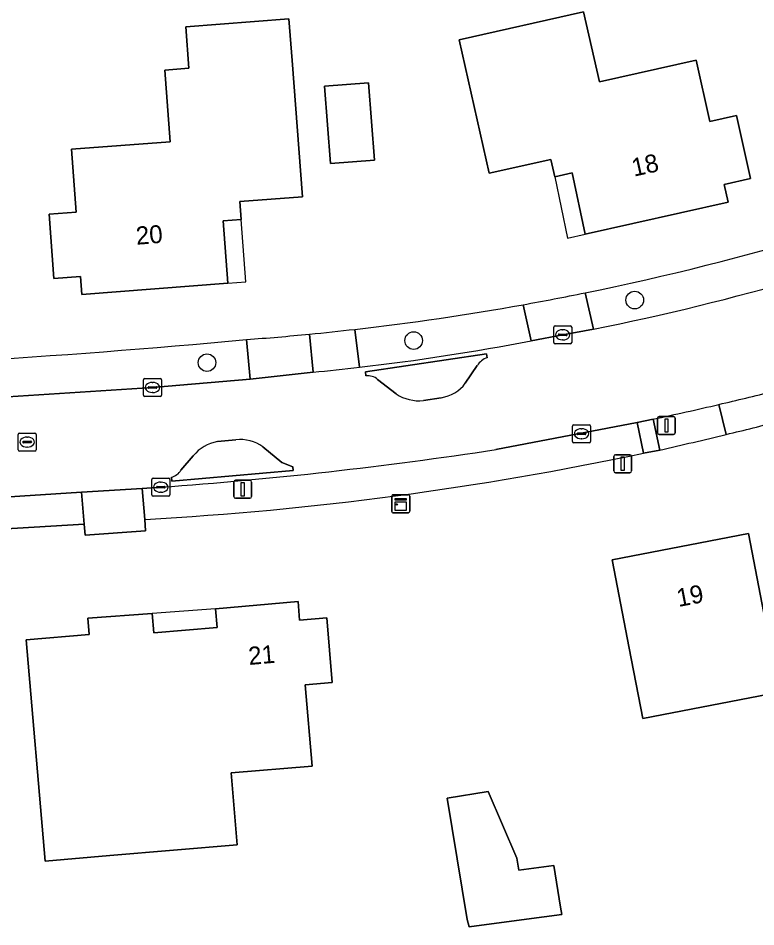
# Model space of a CAD drawing. Extents: x 162661 to 163484, y 380247 to 381230.
# Drawn here: x 163149.7 to 163190.7, y 380809.7 to 380860.2 of the extents above; entities that cross this region are included whole.
import ezdxf

# ---------------------------------------------------------------- set-up
doc = ezdxf.new("R2010")
doc.units = 0
for name, color, linetype in [('IMGEO_Afsluitpaal', 7, 'Continuous'), ('IMGEO_Boom', 7, 'Continuous'), ('IMGEO_Erf', 7, 'Continuous'), ('IMGEO_Groenvoorziening', 7, 'Continuous'), ('IMGEO_Kast', 7, 'Continuous'), ('IMGEO_Kolk', 7, 'Continuous'), ('IMGEO_Lichtmast', 7, 'Continuous'), ('IMGEO_Pand', 7, 'Continuous'), ('IMGEO_Pand_nummerreeks', 7, 'Continuous'), ('IMGEO_Pand_overbouw', 7, 'Continuous'), ('IMGEO_Parkeervlak_halfverhard', 7, 'Continuous'), ('IMGEO_Rijbaan_lokaal_gesloten', 7, 'Continuous'), ('IMGEO_Rioolput', 7, 'Continuous'), ('IMGEO_Voetpad_open', 7, 'Continuous')]:
    doc.layers.add(name, color=color, linetype=linetype)

msp = doc.modelspace()

# ---------------------------------------------------------------- linework, layer by layer
at = {"layer": 'IMGEO_Afsluitpaal'}
for p, q in [((163182.772, 380835.061), (163182.772, 380835.861)), ((163182.772, 380835.861), (163182.772, 380835.061)), ((163182.872, 380835.961), (163183.662, 380835.961)), ((163183.662, 380835.961), (163182.872, 380835.961)), ((163183.762, 380835.861), (163183.762, 380835.061)), ((163183.762, 380835.061), (163183.762, 380835.861)), ((163183.662, 380834.961), (163182.872, 380834.961)), ((163182.872, 380834.961), (163183.662, 380834.961))]:
    msp.add_line(p, q, dxfattribs=at)
msp.add_lwpolyline([(163183.192, 380835.836), (163183.342, 380835.836), (163183.342, 380835.086), (163183.192, 380835.086), (163183.192, 380835.836)], dxfattribs=at)
for centre, start, end in [((163182.872, 380835.861), 90, 180), ((163182.872, 380835.861), 90, 180), ((163183.662, 380835.861), 0, 90), ((163183.662, 380835.861), 360, 90), ((163182.872, 380835.061), 180, 270), ((163182.872, 380835.061), 180, 270), ((163183.662, 380835.061), 270, 0), ((163183.662, 380835.061), 270, 0)]:
    msp.add_arc(centre, 0.1, start, end, dxfattribs=at)
at = {"layer": 'IMGEO_Boom'}
for centre in [(163183.937, 380844.557), (163171.644, 380842.306), (163160.156, 380841.08)]:
    msp.add_circle(centre, 0.489, dxfattribs=at)
at = {"layer": 'IMGEO_Erf'}
for points in [[(163165.464, 380850.305), (163161.974, 380850.038), (163162.05, 380849.04), (163161.052, 380848.963), (163161.316, 380845.493), (163153.192, 380844.873), (163153.116, 380845.87), (163151.64, 380845.749), (163151.374, 380849.342), (163152.881, 380849.453), (163152.622, 380852.946), (163158.113, 380853.351), (163157.817, 380857.344), (163159.147, 380857.445), (163158.972, 380859.748), (163164.71, 380860.185), (163164.886, 380857.883)], [(163189.589, 380854.812), (163190.378, 380851.308), (163188.905, 380850.976), (163189.134, 380850.006), (163181.18, 380848.226), (163180.463, 380851.627), (163179.487, 380851.407), (163179.266, 380852.381), (163175.848, 380851.605), (163174.174, 380859.022), (163181.094, 380860.585), (163181.976, 380856.682), (163187.344, 380857.894), (163188.115, 380854.479)], [(163169.469, 380852.339), (163167.016, 380852.152), (163166.688, 380856.446), (163169.142, 380856.634)], [(163191.209, 380826.678), (163191.968, 380822.756), (163184.387, 380821.289), (163183.628, 380825.21), (163182.678, 380830.118), (163190.259, 380831.586)], [(163167.121, 380823.291), (163165.612, 380823.161), (163165.998, 380818.654), (163161.491, 380818.267), (163161.832, 380814.279), (163154.747, 380813.671), (163151.157, 380813.363), (163150.102, 380825.663), (163153.606, 380825.963), (163153.528, 380826.876), (163157.114, 380827.141), (163157.207, 380826.06), (163160.722, 380826.363), (163160.632, 380827.401), (163165.216, 380827.797), (163165.306, 380826.758), (163166.813, 380826.888)], [(163179.815, 380810.815), (163179.883, 380810.399), (163177.914, 380810.137), (163174.741, 380809.714), (163174.613, 380810.121), (163173.511, 380816.858), (163175.792, 380817.231), (163177.384, 380813.538), (163177.494, 380812.866), (163179.438, 380813.125)]]:
    msp.add_lwpolyline(points, close=True, dxfattribs=at)
for points in [[(163185.34, 380836.221), (163184.416, 380836.049)], [(163156.709, 380832.362), (163156.73, 380831.724), (163153.391, 380831.49), (163153.325, 380832.093), (163144.977, 380831.596), (163140.779, 380831.348), (163139.608, 380831.303)]]:
    msp.add_lwpolyline(points, dxfattribs=at)
for centre, radius, start, end in [((163151.508, 380990.85), 148.878, 281.49409, 292.11782), ((163152.641, 380984.86), 142.782, 280.11909, 281.5274), ((163151.601, 380990.057), 148.081, 276.50679, 280.16179), ((163151.886, 380987.12), 145.13, 275.52214, 276.52652), ((163151.073, 380995.616), 153.666, 274.20857, 275.51908), ((163120.192, 381289.265), 448.884, 271.31965, 275.389), ((163126.285, 381096.052), 266.457, 283.61922, 284.28192), ((163120.888, 381118.909), 289.942, 282.84378, 283.59221), ((163146.482, 381015.166), 183.09, 273.20212, 281.95764)]:
    msp.add_arc(centre, radius, start, end, dxfattribs=at)
at = {"layer": 'IMGEO_Groenvoorziening'}
for points in [[(163181.174, 380844.958), (163181.642, 380842.932)], [(163178.178, 380842.296), (163177.727, 380844.299)], [(163168.382, 380842.93), (163168.634, 380840.823)], [(163142.738, 380838.768), (163157.127, 380839.698), (163162.556, 380840.168), (163162.35, 380842.365)], [(163175.739, 380841.354), (163175.696, 380841.565), (163168.966, 380840.559), (163168.995, 380840.348)], [(163174.518, 380839.934), (163175.186, 380840.917)], [(163169.644, 380840.146), (163170.665, 380839.341)], [(163172.196, 380838.976), (163173.184, 380839.13)], [(163158.175, 380834.717), (163158.205, 380834.498), (163164.94, 380835.088), (163164.926, 380835.291), (163164.311, 380835.536), (163163.265, 380836.407)], [(163161.758, 380836.787), (163160.741, 380836.689)], [(163159.396, 380835.9), (163158.709, 380835.096)]]:
    msp.add_lwpolyline(points, dxfattribs=at)
for centre, radius, start, end in [((163151.508, 380990.85), 148.878, 281.49409, 292.11782), ((163151.597, 380990.832), 150.92, 281.48289, 290.54585), ((163151.601, 380990.057), 148.081, 276.50679, 280.16179), ((163120.192, 381289.265), 448.884, 271.31965, 275.389), ((163153.856, 380968.233), 128.264, 276.61627, 280.93109), ((163176.051, 380840.391), 1.012, 107.9426, 148.6915), ((163169.081, 380839.482), 0.87, 49.7223, 95.7004), ((163172.867, 380841.164), 2.059, 278.8508, 323.3038), ((163171.922, 380841.222), 2.262, 236.2339, 276.9473), ((163161.089, 380834.555), 2.163, 99.2637, 141.5295), ((163162.022, 380834.654), 2.149, 54.6514, 97.0436), ((163157.978, 380835.561), 0.867, 283.1675, 327.562)]:
    msp.add_arc(centre, radius, start, end, dxfattribs=at)
at = {"layer": 'IMGEO_Kast'}
for p, q in [((163170.427, 380832.807), (163170.427, 380833.648)), ((163170.427, 380833.648), (163170.427, 380832.807)), ((163170.502, 380833.732), (163171.343, 380833.732)), ((163171.343, 380833.732), (163170.502, 380833.732)), ((163171.427, 380833.657), (163171.427, 380832.816)), ((163171.427, 380832.816), (163171.427, 380833.657)), ((163171.352, 380832.732), (163170.511, 380832.732)), ((163170.511, 380832.732), (163171.352, 380832.732))]:
    msp.add_line(p, q, dxfattribs=at)
for points in [[(163170.622, 380833.522), (163171.222, 380833.522), (163171.222, 380833.437), (163170.622, 380833.437), (163170.622, 380833.522)], [(163170.622, 380833.347), (163171.222, 380833.347), (163171.222, 380832.858), (163170.622, 380832.858), (163170.622, 380833.347)]]:
    msp.add_lwpolyline(points, dxfattribs=at)
msp.add_circle((163170.706, 380833.196), 0.0377, dxfattribs=at)
for centre, start, end in [((163170.505, 380833.654), 92.4484, 184.2845), ((163170.505, 380833.654), 92.4484, 184.2845), ((163171.349, 380833.654), 2.4484, 94.2845), ((163171.349, 380833.654), 2.4484, 94.2845), ((163170.505, 380832.81), 182.4484, 274.2845), ((163170.505, 380832.81), 182.4484, 274.2845), ((163171.349, 380832.81), 272.4484, 4.2845), ((163171.349, 380832.81), 272.4484, 4.2845)]:
    msp.add_arc(centre, 0.0779, start, end, dxfattribs=at)
at = {"layer": 'IMGEO_Kolk'}
for p, q in [((163179.431, 380842.2), (163179.431, 380843.052)), ((163179.506, 380843.126), (163180.358, 380843.126)), ((163180.432, 380843.052), (163180.432, 380842.2)), ((163179.69, 380842.62), (163179.69, 380842.632)), ((163180.128, 380842.583), (163179.73, 380842.583)), ((163179.733, 380842.669), (163180.131, 380842.669)), ((163179.919, 380842.906), (163179.944, 380842.906)), ((163180.174, 380842.632), (163180.174, 380842.62)), ((163180.358, 380842.126), (163179.506, 380842.126)), ((163179.942, 380842.346), (163179.917, 380842.346)), ((163156.626, 380839.272), (163156.626, 380840.124)), ((163156.701, 380840.198), (163157.553, 380840.198)), ((163157.114, 380839.978), (163157.139, 380839.978)), ((163157.627, 380840.124), (163157.627, 380839.272)), ((163156.885, 380839.692), (163156.885, 380839.704)), ((163157.323, 380839.655), (163156.925, 380839.655)), ((163156.928, 380839.741), (163157.326, 380839.741)), ((163157.137, 380839.418), (163157.112, 380839.418)), ((163157.369, 380839.704), (163157.369, 380839.692)), ((163157.553, 380839.198), (163156.701, 380839.198)), ((163180.48, 380836.699), (163180.48, 380837.551)), ((163180.555, 380837.625), (163181.407, 380837.625)), ((163180.968, 380837.405), (163180.993, 380837.405)), ((163181.481, 380837.551), (163181.481, 380836.699)), ((163180.739, 380837.119), (163180.739, 380837.131)), ((163181.177, 380837.082), (163180.779, 380837.082)), ((163180.782, 380837.168), (163181.18, 380837.168)), ((163181.223, 380837.131), (163181.223, 380837.119)), ((163181.407, 380836.625), (163180.555, 380836.625)), ((163180.991, 380836.845), (163180.966, 380836.845)), ((163157.09, 380833.729), (163157.09, 380834.581)), ((163157.165, 380834.655), (163158.017, 380834.655)), ((163157.578, 380834.435), (163157.603, 380834.435)), ((163158.091, 380834.581), (163158.091, 380833.729)), ((163157.349, 380834.149), (163157.349, 380834.161)), ((163157.787, 380834.112), (163157.389, 380834.112)), ((163157.392, 380834.198), (163157.79, 380834.198)), ((163157.601, 380833.875), (163157.576, 380833.875)), ((163157.833, 380834.161), (163157.833, 380834.149)), ((163158.017, 380833.655), (163157.165, 380833.655))]:
    msp.add_line(p, q, dxfattribs=at)
for points in [[(163179.431, 380842.2), (163179.431, 380843.052)], [(163179.506, 380843.126), (163180.358, 380843.126)], [(163180.432, 380843.052), (163180.432, 380842.2)], [(163180.358, 380842.126), (163179.506, 380842.126)], [(163156.626, 380839.272), (163156.626, 380840.124)], [(163156.701, 380840.198), (163157.553, 380840.198)], [(163157.627, 380840.124), (163157.627, 380839.272)], [(163157.553, 380839.198), (163156.701, 380839.198)], [(163180.48, 380836.699), (163180.48, 380837.551)], [(163180.555, 380837.625), (163181.407, 380837.625)], [(163181.481, 380837.551), (163181.481, 380836.699)], [(163181.407, 380836.625), (163180.555, 380836.625)], [(163157.09, 380833.729), (163157.09, 380834.581)], [(163157.165, 380834.655), (163158.017, 380834.655)], [(163158.091, 380834.581), (163158.091, 380833.729)], [(163158.017, 380833.655), (163157.165, 380833.655)]]:
    msp.add_lwpolyline(points, dxfattribs=at)
for centre, radius, start, end in [((163179.508, 380843.05), 0.0765, 91.552, 178.448), ((163179.508, 380843.05), 0.0765, 91.552, 178.448), ((163180.356, 380843.05), 0.0765, 1.552, 88.448), ((163180.356, 380843.05), 0.0765, 1.552, 88.448), ((163179.73, 380842.629), 0.0403, 85.8775, 175.7526), ((163179.727, 380842.619), 0.0366, 178.938, 274.7102), ((163180.131, 380842.626), 0.043, 264.8664, 352.4533), ((163180.135, 380842.631), 0.0386, 1.7309, 96.639), ((163179.508, 380842.202), 0.0765, 181.552, 268.448), ((163179.508, 380842.202), 0.0765, 181.552, 268.448), ((163180.356, 380842.202), 0.0765, 271.552, 358.448), ((163180.356, 380842.202), 0.0765, 271.552, 358.448), ((163156.703, 380840.122), 0.0765, 91.552, 178.448), ((163156.703, 380840.122), 0.0765, 91.552, 178.448), ((163157.551, 380840.122), 0.0765, 1.552, 88.448), ((163157.551, 380840.122), 0.0765, 1.552, 88.448), ((163156.925, 380839.701), 0.0403, 85.8775, 175.7526), ((163156.922, 380839.691), 0.0366, 178.938, 274.7102), ((163157.326, 380839.698), 0.043, 264.8664, 352.4533), ((163157.33, 380839.703), 0.0386, 1.7309, 96.639), ((163156.703, 380839.274), 0.0765, 181.552, 268.448), ((163156.703, 380839.274), 0.0765, 181.552, 268.448), ((163157.551, 380839.274), 0.0765, 271.552, 358.448), ((163157.551, 380839.274), 0.0765, 271.552, 358.448), ((163180.557, 380837.549), 0.0765, 91.552, 178.448), ((163180.557, 380837.549), 0.0765, 91.552, 178.448), ((163181.405, 380837.549), 0.0765, 1.552, 88.448), ((163181.405, 380837.549), 0.0765, 1.552, 88.448), ((163180.779, 380837.128), 0.0403, 85.8775, 175.7526), ((163180.776, 380837.118), 0.0366, 178.938, 274.7102), ((163181.18, 380837.125), 0.043, 264.8664, 352.4533), ((163181.184, 380837.13), 0.0386, 1.7309, 96.639), ((163180.557, 380836.701), 0.0765, 181.552, 268.448), ((163180.557, 380836.701), 0.0765, 181.552, 268.448), ((163181.405, 380836.701), 0.0765, 271.552, 358.448), ((163181.405, 380836.701), 0.0765, 271.552, 358.448), ((163157.167, 380834.579), 0.0765, 91.552, 178.448), ((163157.167, 380834.579), 0.0765, 91.552, 178.448), ((163158.015, 380834.579), 0.0765, 1.552, 88.448), ((163158.015, 380834.579), 0.0765, 1.552, 88.448), ((163157.389, 380834.158), 0.0403, 85.8775, 175.7526), ((163157.386, 380834.148), 0.0366, 178.938, 274.7102), ((163157.79, 380834.155), 0.043, 264.8664, 352.4533), ((163157.794, 380834.16), 0.0386, 1.7309, 96.639), ((163157.167, 380833.731), 0.0765, 181.552, 268.448), ((163157.167, 380833.731), 0.0765, 181.552, 268.448), ((163158.015, 380833.731), 0.0765, 271.552, 358.448), ((163158.015, 380833.731), 0.0765, 271.552, 358.448)]:
    msp.add_arc(centre, radius, start, end, dxfattribs=at)
for centre, major_axis, ratio, start_param, end_param in [((163179.918, 380842.626), (-0.387, 0.002), 0.722429, 4.712389, 7.853982), ((163179.943, 380842.626), (-0.39, 0.002), 0.717154, 1.570796, 4.712389), ((163157.113, 380839.698), (-0.387, 0.002), 0.722429, 4.712389, 7.853982), ((163157.138, 380839.698), (-0.39, 0.002), 0.717154, 1.570796, 4.712389), ((163180.967, 380837.125), (-0.387, 0.002), 0.722429, 4.712389, 7.853982), ((163180.992, 380837.125), (-0.39, 0.002), 0.717154, 1.570796, 4.712389), ((163157.577, 380834.155), (-0.387, 0.002), 0.722429, 4.712389, 7.853982), ((163157.602, 380834.155), (-0.39, 0.002), 0.717154, 1.570796, 4.712389)]:
    msp.add_ellipse(centre, major_axis=major_axis, ratio=ratio, start_param=start_param, end_param=end_param, dxfattribs=at)
at = {"layer": 'IMGEO_Lichtmast'}
for p, q in [((163185.201, 380837.186), (163185.201, 380837.986)), ((163185.201, 380837.986), (163185.201, 380837.186)), ((163185.301, 380838.086), (163186.091, 380838.086)), ((163186.091, 380838.086), (163185.301, 380838.086)), ((163186.191, 380837.986), (163186.191, 380837.186)), ((163186.191, 380837.186), (163186.191, 380837.986)), ((163186.091, 380837.086), (163185.301, 380837.086)), ((163185.301, 380837.086), (163186.091, 380837.086)), ((163161.644, 380833.64), (163161.644, 380834.44)), ((163161.644, 380834.44), (163161.644, 380833.64)), ((163161.744, 380834.54), (163162.534, 380834.54)), ((163162.534, 380834.54), (163161.744, 380834.54)), ((163162.634, 380834.44), (163162.634, 380833.64)), ((163162.634, 380833.64), (163162.634, 380834.44)), ((163162.534, 380833.54), (163161.744, 380833.54)), ((163161.744, 380833.54), (163162.534, 380833.54))]:
    msp.add_line(p, q, dxfattribs=at)
for points in [[(163185.621, 380837.961), (163185.771, 380837.961), (163185.771, 380837.211), (163185.621, 380837.211), (163185.621, 380837.961)], [(163162.064, 380834.415), (163162.214, 380834.415), (163162.214, 380833.665), (163162.064, 380833.665), (163162.064, 380834.415)]]:
    msp.add_lwpolyline(points, dxfattribs=at)
for centre, start, end in [((163185.301, 380837.986), 90, 180), ((163185.301, 380837.986), 90, 180), ((163186.091, 380837.986), 0, 90), ((163186.091, 380837.986), 360, 90), ((163185.301, 380837.186), 180, 270), ((163185.301, 380837.186), 180, 270), ((163186.091, 380837.186), 270, 0), ((163186.091, 380837.186), 270, 0), ((163161.744, 380834.44), 90, 180), ((163161.744, 380834.44), 90, 180), ((163162.534, 380834.44), 0, 90), ((163162.534, 380834.44), 360, 90), ((163161.744, 380833.64), 180, 270), ((163161.744, 380833.64), 180, 270), ((163162.534, 380833.64), 270, 0), ((163162.534, 380833.64), 270, 0)]:
    msp.add_arc(centre, 0.1, start, end, dxfattribs=at)
at = {"layer": 'IMGEO_Pand'}
for points in [[(163164.886, 380857.883), (163164.71, 380860.185), (163158.972, 380859.748), (163159.147, 380857.445), (163157.817, 380857.344), (163158.113, 380853.351), (163152.622, 380852.946), (163152.881, 380849.453), (163151.374, 380849.342), (163151.64, 380845.749), (163153.116, 380845.87), (163153.192, 380844.873), (163161.316, 380845.493), (163161.052, 380848.963), (163162.05, 380849.04), (163161.974, 380850.038), (163165.464, 380850.305)], [(163181.18, 380848.226), (163189.134, 380850.006), (163188.905, 380850.976), (163190.378, 380851.308), (163189.589, 380854.812), (163188.115, 380854.479), (163187.344, 380857.894), (163181.976, 380856.682), (163181.094, 380860.585), (163174.174, 380859.022), (163175.848, 380851.605), (163179.266, 380852.381), (163179.487, 380851.407), (163180.463, 380851.627)], [(163166.688, 380856.446), (163167.016, 380852.152), (163169.469, 380852.339), (163169.142, 380856.634)], [(163191.209, 380826.678), (163190.259, 380831.586), (163182.678, 380830.118), (163183.628, 380825.21), (163184.387, 380821.289), (163191.968, 380822.756)], [(163165.612, 380823.161), (163167.121, 380823.291), (163166.813, 380826.888), (163165.306, 380826.758), (163165.216, 380827.797), (163160.632, 380827.401), (163160.722, 380826.363), (163157.207, 380826.06), (163157.114, 380827.141), (163153.528, 380826.876), (163153.606, 380825.963), (163150.102, 380825.663), (163151.157, 380813.363), (163154.747, 380813.671), (163161.832, 380814.279), (163161.491, 380818.267), (163165.998, 380818.654)], [(163174.741, 380809.714), (163177.914, 380810.137), (163179.883, 380810.399), (163179.815, 380810.815), (163179.438, 380813.125), (163177.494, 380812.866), (163177.384, 380813.538), (163175.792, 380817.231), (163173.511, 380816.858), (163174.613, 380810.121)]]:
    msp.add_lwpolyline(points, close=True, dxfattribs=at)
at = {"layer": 'IMGEO_Pand_overbouw'}
for points in [[(163181.18, 380848.226), (163180.463, 380851.627), (163179.487, 380851.407), (163180.204, 380848.006)], [(163162.05, 380849.04), (163161.052, 380848.963), (163161.316, 380845.493), (163162.314, 380845.57)], [(163160.632, 380827.401), (163157.114, 380827.141), (163157.207, 380826.06), (163160.722, 380826.363)]]:
    msp.add_lwpolyline(points, close=True, dxfattribs=at)
at = {"layer": 'IMGEO_Parkeervlak_halfverhard'}
for points in [[(163189.027, 380837.087), (163188.62, 380838.755)], [(163184.967, 380837.941), (163185.34, 380836.221)], [(163184.416, 380836.049), (163184.072, 380837.751), (163176.224, 380836.247)], [(163157.591, 380834.155), (163156.557, 380834.074), (163156.709, 380832.362)]]:
    msp.add_lwpolyline(points, dxfattribs=at)
msp.add_lwpolyline([(163153.175, 380833.877), (163144.869, 380833.344), (163144.977, 380831.596), (163153.325, 380832.093)], close=True, dxfattribs=at)
for centre, radius, start, end in [((163145.972, 381021.545), 187.7, 281.99079, 283.13324), ((163120.888, 381118.909), 289.942, 282.84378, 283.59221), ((163146.482, 381015.166), 183.09, 273.20212, 281.95764), ((163140.716, 381068.487), 234.939, 274.11905, 278.69294)]:
    msp.add_arc(centre, radius, start, end, dxfattribs=at)
at = {"layer": 'IMGEO_Rijbaan_lokaal_gesloten'}
for points in [[(163181.642, 380842.932), (163179.932, 380842.626), (163178.178, 380842.296)], [(163168.995, 380840.348), (163168.966, 380840.559), (163175.696, 380841.565)], [(163175.696, 380841.565), (163175.739, 380841.354)], [(163175.186, 380840.917), (163174.518, 380839.934)], [(163166.051, 380840.55), (163162.556, 380840.168), (163157.127, 380839.698), (163142.738, 380838.768)], [(163170.665, 380839.341), (163169.644, 380840.146)], [(163173.184, 380839.13), (163172.196, 380838.976)], [(163123.218, 380838.062), (163120.377, 380838.056), (163116.803, 380838.048), (163111.215, 380838.035), (163107.751, 380838.082), (163107.746, 380837.789), (163107.662, 380832.793), (163107.657, 380832.494), (163109.911, 380832.496), (163111.49, 380832.479), (163119.744, 380832.482), (163123.341, 380832.497), (163132.746, 380832.696), (163139.513, 380833.027), (163140.718, 380833.079), (163144.869, 380833.344), (163153.175, 380833.877), (163156.557, 380834.074), (163157.591, 380834.155)], [(163176.224, 380836.247), (163184.072, 380837.751), (163184.967, 380837.941)], [(163160.741, 380836.689), (163161.758, 380836.787)], [(163163.265, 380836.407), (163164.311, 380835.536)], [(163158.709, 380835.096), (163159.396, 380835.9)], [(163164.311, 380835.536), (163164.926, 380835.291), (163164.94, 380835.088), (163158.205, 380834.498), (163158.175, 380834.717)]]:
    msp.add_lwpolyline(points, dxfattribs=at)
for centre, radius, start, end in [((163151.597, 380990.832), 150.92, 281.48289, 290.54585), ((163153.856, 380968.233), 128.264, 276.61627, 280.93109), ((163176.051, 380840.391), 1.012, 107.9426, 148.6915), ((163153.741, 380969.376), 129.413, 275.45826, 276.60824), ((163169.081, 380839.482), 0.87, 49.7223, 95.7004), ((163172.867, 380841.164), 2.059, 278.8508, 323.3038), ((163147.375, 381014.903), 180.912, 283.1785, 284.15435), ((163171.922, 380841.222), 2.262, 236.2339, 276.9473), ((163145.972, 381021.545), 187.7, 281.99079, 283.13324), ((163161.089, 380834.555), 2.163, 99.2637, 141.5295), ((163162.022, 380834.654), 2.149, 54.6514, 97.0436), ((163140.716, 381068.487), 234.939, 274.11905, 278.69294), ((163157.978, 380835.561), 0.867, 283.1675, 327.562)]:
    msp.add_arc(centre, radius, start, end, dxfattribs=at)
at = {"layer": 'IMGEO_Rioolput'}
for p, q in [((163149.657, 380836.239), (163149.657, 380837.091)), ((163149.732, 380837.165), (163150.584, 380837.165)), ((163150.145, 380836.945), (163150.17, 380836.945)), ((163150.658, 380837.091), (163150.658, 380836.239)), ((163149.916, 380836.659), (163149.916, 380836.671)), ((163150.354, 380836.622), (163149.956, 380836.622)), ((163149.959, 380836.708), (163150.357, 380836.708)), ((163150.168, 380836.385), (163150.143, 380836.385)), ((163150.4, 380836.671), (163150.4, 380836.659)), ((163150.584, 380836.165), (163149.732, 380836.165))]:
    msp.add_line(p, q, dxfattribs=at)
for points in [[(163149.657, 380836.239), (163149.657, 380837.091)], [(163149.732, 380837.165), (163150.584, 380837.165)], [(163150.658, 380837.091), (163150.658, 380836.239)], [(163150.584, 380836.165), (163149.732, 380836.165)]]:
    msp.add_lwpolyline(points, dxfattribs=at)
for centre, radius, start, end in [((163149.734, 380837.089), 0.0765, 91.552, 178.448), ((163149.734, 380837.089), 0.0765, 91.552, 178.448), ((163150.582, 380837.089), 0.0765, 1.552, 88.448), ((163150.582, 380837.089), 0.0765, 1.552, 88.448), ((163149.956, 380836.668), 0.0403, 85.8775, 175.7526), ((163149.953, 380836.658), 0.0366, 178.938, 274.7102), ((163150.357, 380836.665), 0.043, 264.8664, 352.4533), ((163150.361, 380836.67), 0.0386, 1.7309, 96.639), ((163149.734, 380836.241), 0.0765, 181.552, 268.448), ((163149.734, 380836.241), 0.0765, 181.552, 268.448), ((163150.582, 380836.241), 0.0765, 271.552, 358.448), ((163150.582, 380836.241), 0.0765, 271.552, 358.448)]:
    msp.add_arc(centre, radius, start, end, dxfattribs=at)
for centre, major_axis, ratio, start_param, end_param in [((163150.144, 380836.665), (-0.387, 0.002), 0.722429, 4.712389, 7.853982), ((163150.169, 380836.665), (-0.39, 0.002), 0.717154, 1.570796, 4.712389)]:
    msp.add_ellipse(centre, major_axis=major_axis, ratio=ratio, start_param=start_param, end_param=end_param, dxfattribs=at)
at = {"layer": 'IMGEO_Voetpad_open'}
for points in [[(163177.727, 380844.299), (163178.178, 380842.296), (163179.932, 380842.626), (163181.642, 380842.932), (163181.174, 380844.958)], [(163168.634, 380840.823), (163168.382, 380842.93)], [(163162.35, 380842.365), (163162.556, 380840.168), (163166.051, 380840.55), (163165.852, 380842.663)], [(163165.852, 380842.663), (163166.051, 380840.55)], [(163188.62, 380838.755), (163189.027, 380837.087)]]:
    msp.add_lwpolyline(points, dxfattribs=at)
for points in [[(163184.967, 380837.941), (163184.072, 380837.751), (163184.416, 380836.049), (163185.34, 380836.221)], [(163153.325, 380832.093), (163153.391, 380831.49), (163156.73, 380831.724), (163156.709, 380832.362), (163156.557, 380834.074), (163153.175, 380833.877)]]:
    msp.add_lwpolyline(points, close=True, dxfattribs=at)
for centre, radius, start, end in [((163152.641, 380984.86), 142.782, 280.11909, 281.5274), ((163151.886, 380987.12), 145.13, 275.52214, 276.52652), ((163151.073, 380995.616), 153.666, 274.20857, 275.51908), ((163153.741, 380969.376), 129.413, 275.45826, 276.60824), ((163147.375, 381014.903), 180.912, 283.1785, 284.15435), ((163126.285, 381096.052), 266.457, 283.61922, 284.28192)]:
    msp.add_arc(centre, radius, start, end, dxfattribs=at)

# ---------------------------------------------------------------- texts
at = {"layer": 'IMGEO_Pand_nummerreeks'}
for s, rotation, p in [('18', 12.6111, (163183.892, 380851.415)), ('20', 4.3659, (163156.241, 380847.632)), ('19', 10.9592, (163186.371, 380827.492)), ('21', 4.916, (163162.495, 380824.269))]:
    msp.add_text(s, height=1, rotation=rotation, dxfattribs=at).set_placement(p)

doc.saveas('drawing.dxf')
